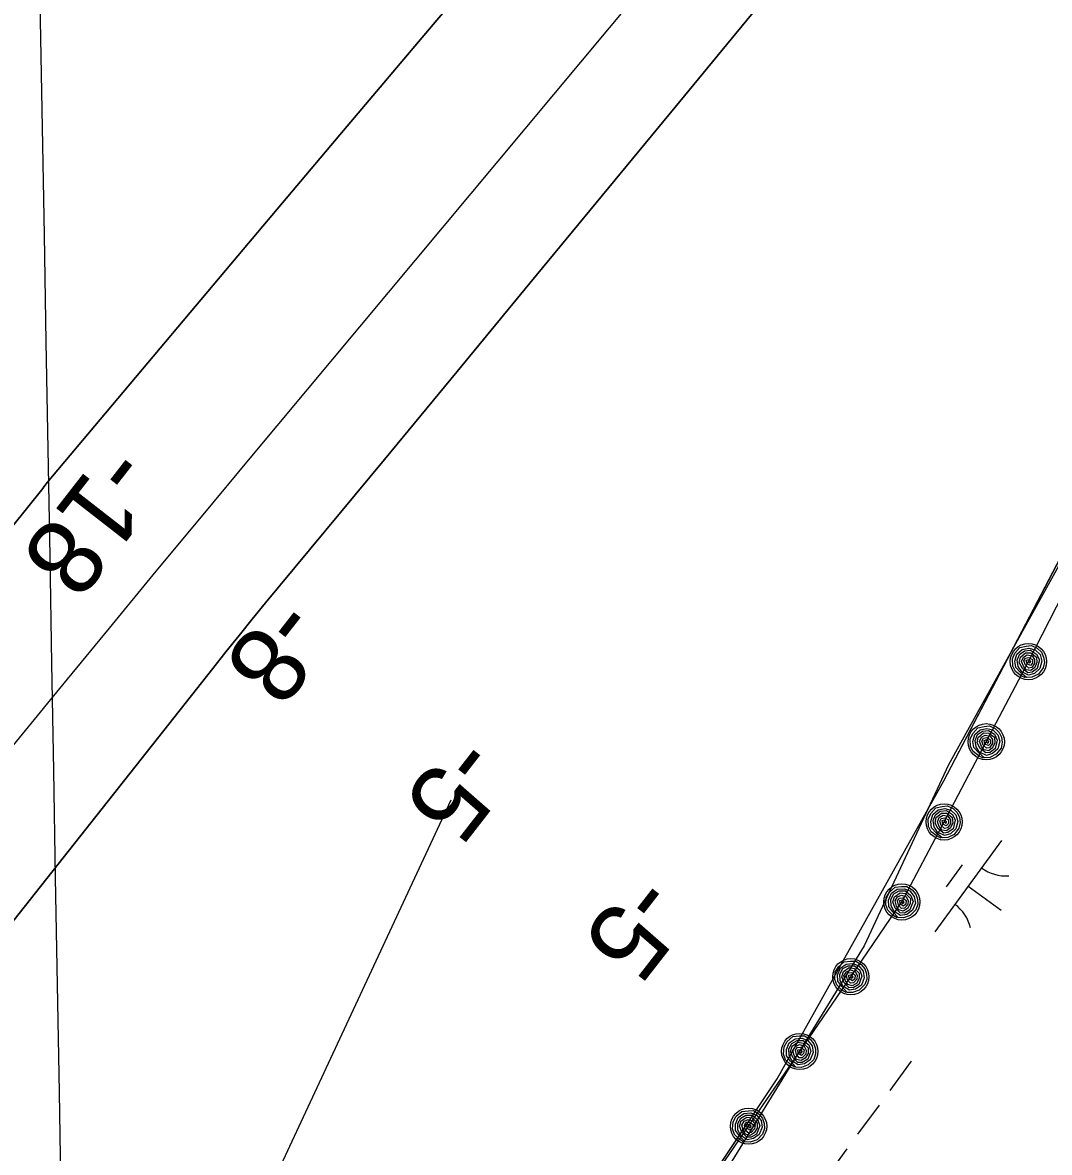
# Model space of a CAD drawing. Extents: x 3905714 to 3926767, y 183354 to 205755.
# Drawn here: x 3920036 to 3920489.6, y 196530.8 to 197030 of the extents above; entities that cross this region are included whole.
import ezdxf

# ---------------------------------------------------------------- set-up
doc = ezdxf.new("R2010")
doc.units = 0
for name, color, linetype in [('V-GRID-MAJR', 7, 'Continuous'), ('V-RIVR-EDGE', 7, 'Continuous'), ('V-RIVR-RANG', 7, 'Continuous'), ('V-RRAP-FSHR', 7, 'Continuous'), ('V-TOPO-DPTH', 7, 'Continuous'), ('V-TOPO-MINR', 7, 'Continuous'), ('V-TOPO-SHOR', 7, 'Continuous'), ('V-WETL-SWMP', 7, 'Continuous')]:
    doc.layers.add(name, color=color, linetype=linetype)

msp = doc.modelspace()

# ---------------------------------------------------------------- linework, layer by layer
at = {"layer": 'V-GRID-MAJR'}
msp.add_spline([(3920162.98, 190214.61), (3920105.98, 193480.1), (3920000.19, 199540.18), (3919966.26, 201484.22)], degree=3, dxfattribs=at)
at = {"layer": 'V-RIVR-EDGE'}
msp.add_lwpolyline([(3921996.37, 198807.84), (3921873.11, 198661.97), (3921765.26, 198531.81), (3921689.02, 198401.65), (3921635.1, 198342.15), (3921596.05, 198267.77), (3921538.41, 198187.82), (3921512.38, 198139.47), (3921504.94, 198109.72), (3921462.17, 198065.09), (3921441.72, 198029.76), (3921413.83, 197977.7), (3921358.04, 197938.65), (3921205.57, 197715.52), (3921066.11, 197527.72), (3921054.96, 197492.39), (3920882.03, 197293.43), (3920865.29, 197263.67), (3920763.02, 197189.3), (3920560.34, 196910.38), (3920445.06, 196702.12), (3920407.87, 196622.17), (3920313.04, 196467.83)], dxfattribs=at)
at = {"layer": 'V-RRAP-FSHR'}
for points in [[(3920379.33, 196575.44), (3920401.9, 196608.46), (3920424.47, 196641.49), (3920443.16, 196676.84), (3920461.75, 196712.26), (3920480.35, 196747.67), (3920498.94, 196783.92), (3920517.53, 196818.51), (3920536.11, 196853.93), (3920556.5, 196888.24), (3920579.62, 196920.89), (3920602.74, 196953.53), (3920625.86, 196986.17), (3920648.98, 197018.81), (3920672.97, 197051.45)], [(3920479.06, 196740.47), (3920477.17, 196741.33), (3920474.59, 196743.34), (3920473.42, 196745.64), (3920473.28, 196748.85), (3920474.38, 196751.38), (3920476.6, 196753.85), (3920479.44, 196754.48), (3920481.7, 196754.74), (3920484.28, 196753.55), (3920486.1, 196751.8), (3920487.09, 196749.67), (3920487.43, 196747.47), (3920486.88, 196744.92), (3920484.75, 196742.17), (3920481.89, 196740.76), (3920479.49, 196740.6), (3920476.84, 196742.92), (3920474.81, 196745.08), (3920474.44, 196747.85), (3920475.31, 196750.96), (3920477.65, 196753.01), (3920480.6, 196753.6), (3920483.31, 196752.91), (3920485.52, 196750.76), (3920486.33, 196747.89), (3920485.41, 196744.57), (3920483.09, 196742.48), (3920480.42, 196741.67), (3920477.4, 196743.15), (3920475.86, 196745.45), (3920475.42, 196748.26), (3920476.46, 196750.82), (3920478.6, 196752.37), (3920481.34, 196752.68), (3920483.99, 196751), (3920485.22, 196748.43), (3920484.27, 196744.67), (3920482.01, 196742.95), (3920480.11, 196742.79), (3920477.69, 196744.65), (3920476.35, 196747.21), (3920476.82, 196749.61), (3920479.1, 196751.61), (3920481.46, 196751.53), (3920483.91, 196749.65), (3920484.14, 196747.25), (3920483.14, 196745.03), (3920481.43, 196743.72), (3920479.39, 196744.06), (3920478.17, 196745.63), (3920477.31, 196747.76), (3920478.17, 196749.66), (3920479.85, 196750.66), (3920481.99, 196750.2), (3920483.08, 196748.63), (3920483.11, 196746.86), (3920481.81, 196745.07), (3920480.51, 196744.8), (3920479.04, 196746.16), (3920478.41, 196747.98), (3920479.05, 196749.26), (3920480.59, 196749.54), (3920482.2, 196748.6), (3920482.17, 196746.96), (3920481.26, 196745.98), (3920479.76, 196746.64), (3920479.41, 196748.25), (3920480.53, 196748.62), (3920481.26, 196747.74), (3920481.06, 196746.92), (3920480.31, 196747.64)], [(3920460.47, 196705.05), (3920458.58, 196705.91), (3920456, 196707.92), (3920454.83, 196710.22), (3920454.69, 196713.43), (3920455.79, 196715.96), (3920458.01, 196718.43), (3920460.85, 196719.06), (3920463.11, 196719.33), (3920465.69, 196718.14), (3920467.51, 196716.39), (3920468.5, 196714.25), (3920468.84, 196712.05), (3920468.29, 196709.5), (3920466.16, 196706.76), (3920463.3, 196705.35), (3920460.9, 196705.18), (3920458.25, 196707.5), (3920456.21, 196709.66), (3920455.85, 196712.43), (3920456.72, 196715.54), (3920459.05, 196717.59), (3920462.01, 196718.18), (3920464.72, 196717.49), (3920466.93, 196715.34), (3920467.73, 196712.47), (3920466.82, 196709.15), (3920464.5, 196707.06), (3920461.83, 196706.25), (3920458.81, 196707.74), (3920457.27, 196710.03), (3920456.83, 196712.84), (3920457.87, 196715.4), (3920460.01, 196716.95), (3920462.75, 196717.27), (3920465.4, 196715.58), (3920466.63, 196713.02), (3920465.68, 196709.25), (3920463.42, 196707.53), (3920461.52, 196707.37), (3920459.1, 196709.24), (3920457.76, 196711.79), (3920458.23, 196714.19), (3920460.51, 196716.2), (3920462.87, 196716.11), (3920465.32, 196714.23), (3920465.55, 196711.83), (3920464.55, 196709.61), (3920462.84, 196708.3), (3920460.8, 196708.64), (3920459.58, 196710.21), (3920458.72, 196712.35), (3920459.58, 196714.24), (3920461.26, 196715.24), (3920463.4, 196714.78), (3920464.49, 196713.21), (3920464.52, 196711.45), (3920463.22, 196709.65), (3920461.92, 196709.38), (3920460.45, 196710.74), (3920459.82, 196712.56), (3920460.46, 196713.84), (3920462, 196714.13), (3920463.61, 196713.18), (3920463.58, 196711.54), (3920462.67, 196710.57), (3920461.17, 196711.23), (3920460.82, 196712.83), (3920461.94, 196713.2), (3920462.67, 196712.32), (3920462.47, 196711.5), (3920461.72, 196712.22)], [(3920441.88, 196669.63), (3920439.99, 196670.49), (3920437.41, 196672.51), (3920436.24, 196674.81), (3920436.1, 196678.02), (3920437.2, 196680.55), (3920439.42, 196683.02), (3920442.26, 196683.64), (3920444.52, 196683.91), (3920447.1, 196682.72), (3920448.92, 196680.97), (3920449.91, 196678.83), (3920450.25, 196676.64), (3920449.7, 196674.08), (3920447.57, 196671.34), (3920444.71, 196669.93), (3920442.31, 196669.77), (3920439.66, 196672.08), (3920437.62, 196674.24), (3920437.26, 196677.01), (3920438.13, 196680.12), (3920440.46, 196682.17), (3920443.42, 196682.77), (3920446.13, 196682.07), (3920448.34, 196679.92), (3920449.15, 196677.05), (3920448.23, 196673.73), (3920445.91, 196671.65), (3920443.24, 196670.83), (3920440.22, 196672.32), (3920438.68, 196674.61), (3920438.24, 196677.42), (3920439.28, 196679.98), (3920441.42, 196681.54), (3920444.16, 196681.85), (3920446.81, 196680.16), (3920448.04, 196677.6), (3920447.09, 196673.83), (3920444.83, 196672.11), (3920442.93, 196671.95), (3920440.51, 196673.82), (3920439.17, 196676.37), (3920439.64, 196678.77), (3920441.92, 196680.78), (3920444.28, 196680.69), (3920446.73, 196678.81), (3920446.96, 196676.42), (3920445.96, 196674.2), (3920444.25, 196672.88), (3920442.21, 196673.22), (3920440.99, 196674.79), (3920440.13, 196676.93), (3920440.99, 196678.82), (3920442.67, 196679.82), (3920444.81, 196679.36), (3920445.9, 196677.8), (3920445.93, 196676.03), (3920444.63, 196674.24), (3920443.33, 196673.96), (3920441.86, 196675.33), (3920441.23, 196677.14), (3920441.87, 196678.43), (3920443.41, 196678.71), (3920445.02, 196677.76), (3920444.99, 196676.13), (3920444.08, 196675.15), (3920442.58, 196675.81), (3920442.23, 196677.41), (3920443.35, 196677.78), (3920444.08, 196676.9), (3920443.88, 196676.08), (3920443.13, 196676.8)], [(3920422.36, 196634.47), (3920420.58, 196635.55), (3920418.25, 196637.85), (3920417.35, 196640.27), (3920417.59, 196643.47), (3920418.97, 196645.86), (3920421.47, 196648.05), (3920424.36, 196648.35), (3920426.63, 196648.35), (3920429.06, 196646.87), (3920430.67, 196644.92), (3920431.4, 196642.68), (3920431.48, 196640.46), (3920430.64, 196637.99), (3920428.2, 196635.51), (3920425.21, 196634.44), (3920422.81, 196634.56), (3920420.44, 196637.17), (3920418.67, 196639.55), (3920418.62, 196642.34), (3920419.85, 196645.33), (3920422.41, 196647.09), (3920425.41, 196647.34), (3920428.02, 196646.34), (3920429.96, 196643.95), (3920430.43, 196641), (3920429.14, 196637.81), (3920426.6, 196636.01), (3920423.85, 196635.51), (3920421.02, 196637.34), (3920419.76, 196639.8), (3920419.64, 196642.64), (3920420.98, 196645.06), (3920423.28, 196646.35), (3920426.04, 196646.35), (3920428.48, 196644.36), (3920429.4, 196641.67), (3920428.02, 196638.05), (3920425.58, 196636.6), (3920423.67, 196636.66), (3920421.48, 196638.79), (3920420.45, 196641.48), (3920421.19, 196643.81), (3920423.69, 196645.54), (3920426.03, 196645.18), (3920428.24, 196643.03), (3920428.19, 196640.62), (3920426.94, 196638.54), (3920425.09, 196637.43), (3920423.1, 196638), (3920422.07, 196639.7), (3920421.46, 196641.93), (3920422.54, 196643.71), (3920424.32, 196644.51), (3920426.39, 196643.8), (3920427.3, 196642.12), (3920427.12, 196640.36), (3920425.62, 196638.73), (3920424.3, 196638.61), (3920423, 196640.13), (3920422.58, 196642.01), (3920423.37, 196643.21), (3920424.93, 196643.31), (3920426.42, 196642.19), (3920426.2, 196640.57), (3920425.19, 196639.7), (3920423.77, 196640.53), (3920423.61, 196642.16), (3920424.76, 196642.4), (3920425.38, 196641.44), (3920425.09, 196640.65), (3920424.43, 196641.45)], [(3920399.79, 196601.45), (3920398.01, 196602.52), (3920395.68, 196604.82), (3920394.78, 196607.24), (3920395.02, 196610.45), (3920396.41, 196612.83), (3920398.9, 196615.03), (3920401.79, 196615.32), (3920404.06, 196615.33), (3920406.49, 196613.85), (3920408.1, 196611.9), (3920408.83, 196609.66), (3920408.91, 196607.44), (3920408.07, 196604.97), (3920405.64, 196602.49), (3920402.64, 196601.42), (3920400.24, 196601.53), (3920397.87, 196604.14), (3920396.1, 196606.52), (3920396.06, 196609.32), (3920397.28, 196612.3), (3920399.84, 196614.07), (3920402.84, 196614.32), (3920405.45, 196613.31), (3920407.4, 196610.92), (3920407.87, 196607.98), (3920406.57, 196604.79), (3920404.03, 196602.98), (3920401.28, 196602.49), (3920398.45, 196604.31), (3920397.19, 196606.77), (3920397.07, 196609.61), (3920398.41, 196612.03), (3920400.71, 196613.33), (3920403.47, 196613.32), (3920405.91, 196611.34), (3920406.83, 196608.65), (3920405.45, 196605.02), (3920403.01, 196603.57), (3920401.1, 196603.63), (3920398.91, 196605.77), (3920397.88, 196608.46), (3920398.62, 196610.79), (3920401.12, 196612.52), (3920403.46, 196612.16), (3920405.67, 196610.01), (3920405.62, 196607.6), (3920404.37, 196605.51), (3920402.52, 196604.4), (3920400.54, 196604.98), (3920399.5, 196606.68), (3920398.89, 196608.9), (3920399.97, 196610.68), (3920401.75, 196611.48), (3920403.82, 196610.78), (3920404.73, 196609.09), (3920404.56, 196607.33), (3920403.05, 196605.71), (3920401.73, 196605.58), (3920400.43, 196607.11), (3920400.01, 196608.99), (3920400.8, 196610.19), (3920402.36, 196610.29), (3920403.85, 196609.16), (3920403.63, 196607.54), (3920402.62, 196606.68), (3920401.2, 196607.5), (3920401.04, 196609.14), (3920402.19, 196609.37), (3920402.81, 196608.42), (3920402.52, 196607.63), (3920401.87, 196608.43)], [(3920377.22, 196568.43), (3920375.44, 196569.5), (3920373.11, 196571.8), (3920372.21, 196574.22), (3920372.45, 196577.42), (3920373.84, 196579.81), (3920376.33, 196582), (3920379.22, 196582.3), (3920381.49, 196582.3), (3920383.92, 196580.82), (3920385.53, 196578.87), (3920386.27, 196576.63), (3920386.35, 196574.41), (3920385.5, 196571.94), (3920383.07, 196569.46), (3920380.07, 196568.39), (3920377.67, 196568.51), (3920375.3, 196571.12), (3920373.53, 196573.5), (3920373.49, 196576.29), (3920374.71, 196579.28), (3920377.27, 196581.04), (3920380.27, 196581.29), (3920382.88, 196580.29), (3920384.83, 196577.9), (3920385.3, 196574.95), (3920384, 196571.76), (3920381.46, 196569.96), (3920378.71, 196569.46), (3920375.88, 196571.29), (3920374.62, 196573.75), (3920374.5, 196576.59), (3920375.84, 196579.01), (3920378.14, 196580.3), (3920380.9, 196580.3), (3920383.34, 196578.31), (3920384.27, 196575.62), (3920382.88, 196571.99), (3920380.44, 196570.55), (3920378.54, 196570.61), (3920376.34, 196572.74), (3920375.31, 196575.43), (3920376.05, 196577.76), (3920378.55, 196579.49), (3920380.89, 196579.14), (3920383.1, 196576.98), (3920383.05, 196574.57), (3920381.8, 196572.49), (3920379.95, 196571.38), (3920377.97, 196571.95), (3920376.93, 196573.65), (3920376.32, 196575.88), (3920377.4, 196577.66), (3920379.19, 196578.46), (3920381.25, 196577.75), (3920382.16, 196576.07), (3920381.99, 196574.31), (3920380.48, 196572.68), (3920379.16, 196572.56), (3920377.86, 196574.08), (3920377.44, 196575.96), (3920378.23, 196577.16), (3920379.79, 196577.27), (3920381.29, 196576.14), (3920381.06, 196574.52), (3920380.05, 196573.65), (3920378.63, 196574.48), (3920378.47, 196576.11), (3920379.62, 196576.35), (3920380.25, 196575.39), (3920379.95, 196574.6), (3920379.3, 196575.4)], [(3920026.52, 196041.5), (3920047.99, 196075.24), (3920069.46, 196108.99), (3920091.41, 196142.43), (3920113.37, 196175.86), (3920135.34, 196209.29), (3920157.31, 196242.72), (3920179.28, 196276.15), (3920201.26, 196309.57), (3920223.37, 196342.9), (3920245.48, 196376.23), (3920267.59, 196409.57), (3920289.71, 196442.9), (3920311.82, 196476.23), (3920334.19, 196509.39), (3920356.76, 196542.41), (3920379.33, 196575.44)], [(3920354.65, 196535.4), (3920352.87, 196536.48), (3920350.54, 196538.77), (3920349.65, 196541.19), (3920349.88, 196544.4), (3920351.27, 196546.78), (3920353.76, 196548.98), (3920356.65, 196549.27), (3920358.92, 196549.28), (3920361.35, 196547.8), (3920362.96, 196545.85), (3920363.7, 196543.61), (3920363.78, 196541.39), (3920362.94, 196538.92), (3920360.5, 196536.44), (3920357.5, 196535.37), (3920355.1, 196535.48), (3920352.73, 196538.09), (3920350.96, 196540.47), (3920350.92, 196543.27), (3920352.15, 196546.25), (3920354.7, 196548.02), (3920357.7, 196548.27), (3920360.31, 196547.26), (3920362.26, 196544.87), (3920362.73, 196541.93), (3920361.43, 196538.74), (3920358.89, 196536.93), (3920356.14, 196536.44), (3920353.31, 196538.26), (3920352.05, 196540.72), (3920351.94, 196543.56), (3920353.27, 196545.98), (3920355.57, 196547.28), (3920358.33, 196547.27), (3920360.77, 196545.29), (3920361.7, 196542.6), (3920360.31, 196538.97), (3920357.87, 196537.52), (3920355.97, 196537.58), (3920353.77, 196539.72), (3920352.74, 196542.41), (3920353.48, 196544.74), (3920355.98, 196546.47), (3920358.32, 196546.11), (3920360.54, 196543.96), (3920360.48, 196541.55), (3920359.23, 196539.46), (3920357.38, 196538.36), (3920355.4, 196538.93), (3920354.36, 196540.63), (3920353.75, 196542.85), (3920354.83, 196544.63), (3920356.62, 196545.43), (3920358.69, 196544.73), (3920359.59, 196543.04), (3920359.42, 196541.29), (3920357.91, 196539.65), (3920356.59, 196539.53), (3920355.29, 196541.06), (3920354.88, 196542.94), (3920355.66, 196544.14), (3920357.22, 196544.24), (3920358.71, 196543.11), (3920358.49, 196541.49), (3920357.48, 196540.63), (3920356.06, 196541.45), (3920355.9, 196543.09), (3920357.05, 196543.33), (3920357.68, 196542.37), (3920357.38, 196541.58), (3920356.73, 196542.38)]]:
    msp.add_lwpolyline(points, dxfattribs=at)
for centre in [(3920480.35, 196747.67), (3920461.75, 196712.26), (3920443.16, 196676.84), (3920424.47, 196641.49), (3920401.9, 196608.46), (3920379.33, 196575.44), (3920356.76, 196542.41)]:
    msp.add_circle(centre, 8, dxfattribs=at)
at = {"layer": 'V-TOPO-DPTH'}
for points in [[(3921330.69, 198240.94), (3920818.89, 197595.28), (3920796.21, 197566.83), (3920773.43, 197538.47), (3920750.48, 197510.24), (3920727.43, 197482.1), (3920324.31, 196992.68), (3920292.22, 196953.75), (3920260.12, 196914.83), (3920227.99, 196875.92), (3920195.85, 196837.03), (3920143.38, 196773.6), (3920137.48, 196766.42), (3920131.62, 196759.21), (3920125.79, 196751.97), (3920120, 196744.7), (3920022.11, 196620.98)], [(3919990.62, 196756.71), (3920044.9, 196824.2), (3920045.45, 196824.88), (3920047.07, 196826.93), (3920049.27, 196829.64), (3920133.48, 196929.79), (3920176.22, 196980.47), (3920219.08, 197031.05), (3920262.08, 197081.5), (3920305.2, 197131.86), (3920648.3, 197531.35), (3920674.95, 197562.52), (3920701.49, 197593.77), (3920727.89, 197625.14), (3920754.18, 197656.6), (3920810.46, 197724.25), (3920864.53, 197789.82), (3920918.23, 197855.7)], [(3920918.23, 197855.7), (3920864.53, 197789.82), (3920810.46, 197724.25), (3920754.18, 197656.6), (3920727.89, 197625.14), (3920701.49, 197593.77), (3920674.95, 197562.52), (3920648.3, 197531.35), (3920305.2, 197131.86), (3920262.08, 197081.5), (3920219.08, 197031.05), (3920176.22, 196980.47), (3920133.48, 196929.79), (3920049.27, 196829.64), (3920047.07, 196826.93), (3920045.45, 196824.88), (3920044.9, 196824.2), (3919990.62, 196756.71)]]:
    msp.add_lwpolyline(points, dxfattribs=at)
at = {"layer": 'V-TOPO-MINR'}
for points in [[(3920022.11, 196620.98), (3920120, 196744.7), (3920125.79, 196751.97), (3920131.62, 196759.21), (3920137.48, 196766.42), (3920143.38, 196773.6), (3920195.85, 196837.03), (3920227.99, 196875.92), (3920260.12, 196914.83), (3920292.22, 196953.75), (3920324.31, 196992.68), (3920727.43, 197482.1), (3920750.48, 197510.24), (3920773.43, 197538.47), (3920796.21, 197566.83), (3920818.89, 197595.28), (3921330.69, 198240.94)], [(3919931.49, 196588.09), (3920053.73, 196737.41), (3920074.34, 196762.52), (3920095, 196787.58), (3920115.73, 196812.59), (3920136.52, 196837.55), (3920416.82, 197173.27), (3920470.94, 197238.21), (3920524.98, 197303.21), (3920578.91, 197368.31), (3920632.75, 197433.48), (3920720.8, 197540.25), (3920730.53, 197552.1), (3920740.22, 197563.99), (3920749.86, 197575.92), (3920759.45, 197587.88), (3920882.37, 197741.83), (3920953.25, 197830.91), (3921023.93, 197920.14)], [(3919990.62, 196756.71), (3920044.9, 196824.2), (3920045.45, 196824.88), (3920047.07, 196826.93), (3920049.27, 196829.64), (3920133.48, 196929.79), (3920176.22, 196980.47), (3920219.08, 197031.05), (3920262.08, 197081.5), (3920305.2, 197131.86), (3920648.3, 197531.35), (3920674.95, 197562.52), (3920701.49, 197593.77), (3920727.89, 197625.14), (3920754.18, 197656.6), (3920810.46, 197724.25), (3920864.53, 197789.82), (3920918.23, 197855.7)], [(3918574.39, 194364.96), (3919084.15, 195146.63), (3919725.69, 195839.95), (3919750.75, 195872.53), (3919775.17, 195905.56), (3919798.64, 195939.28), (3919821.48, 195973.45), (3919981.54, 196220.49), (3920027.7, 196295.12), (3920071.72, 196370.94), (3920112.52, 196448.53), (3920151.18, 196527.3), (3920225.28, 196686.64)]]:
    msp.add_lwpolyline(points, dxfattribs=at)
at = {"layer": 'V-TOPO-SHOR'}
msp.add_lwpolyline([(3920283.48, 196434.74), (3920369.31, 196563.32), (3920442.98, 196694.93), (3920510.16, 196823.59), (3920590.67, 196948.7), (3920668.28, 197060.86), (3920753.41, 197174.56), (3920757.7, 197178.69), (3920762.38, 197183.59), (3920771.74, 197192.37), (3920782.27, 197203.21), (3920808.52, 197226.43), (3920845.03, 197255.84), (3920866.99, 197275.07), (3920876.09, 197283.97), (3920883.37, 197291.72), (3920890, 197298.82), (3920894.95, 197304.5), (3920902.5, 197313.28), (3920909.79, 197323.23), (3920918.25, 197334.6), (3920930.22, 197350.75)], dxfattribs=at)
at = {"layer": 'V-WETL-SWMP'}
for p, q in [((3920442.98, 196694.93), (3920510.16, 196823.59)), ((3920369.31, 196563.32), (3920442.98, 196694.93)), ((3920468.54, 196668.64), (3920438.99, 196628.31)), ((3920451.09, 196657.88), (3920443.99, 196648.2)), ((3920453.76, 196648.48), (3920468.28, 196637.84)), ((3920428.55, 196571.13), (3920419.09, 196558.22)), ((3920283.48, 196434.74), (3920369.31, 196563.32)), ((3920414.36, 196551.77), (3920404.91, 196538.86)), ((3920400.18, 196532.41), (3920390.72, 196519.5))]:
    msp.add_line(p, q, dxfattribs=at)
for centre, start, end in [((3920470.28, 196670.62), 233, 274.5436), ((3920437.63, 196626.05), 13, 54.5436)]:
    msp.add_arc(centre, 17.62, start, end, dxfattribs=at)

# ---------------------------------------------------------------- texts
at = {"layer": 'V-RIVR-RANG'}
for s, p in [('-18', (3920073.99, 196845.13)), ('-8', (3920148.34, 196777.85)), ('-5', (3920227.71, 196717.01)), ('-5', (3920306.76, 196655.76))]:
    msp.add_text(s, height=33.5, rotation=232.0883, dxfattribs=at).set_placement(p)

doc.saveas('drawing.dxf')
